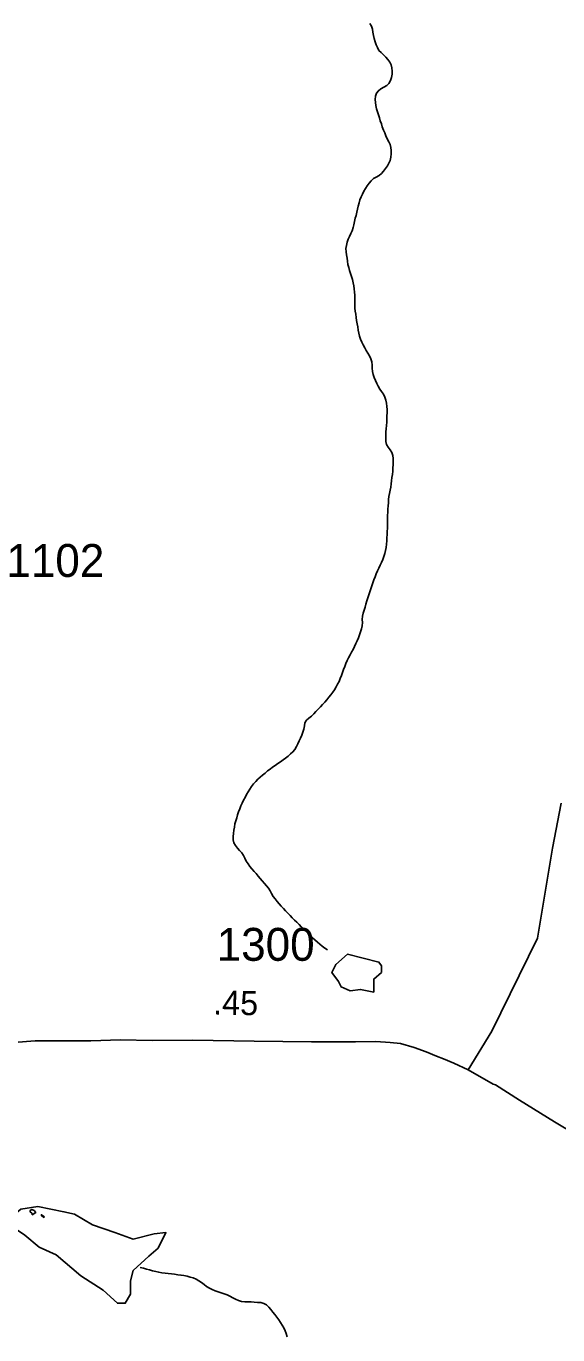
# Model space of a CAD drawing. Extents: x 1950930 to 2061844, y 904556 to 1017002.
# Drawn here: x 1965577 to 1968322, y 979514 to 986276 of the extents above; entities that cross this region are included whole.
import ezdxf

# ---------------------------------------------------------------- set-up
doc = ezdxf.new("R2010")
doc.units = 0
for name, color, linetype in [('Exist Hydrographic Creek Single Shore', 7, 'Continuous'), ('Exist Hydrographic Misc Water Feature', 7, 'Continuous'), ('Exist Road Primary US Structure Standard Bridge CELL', 7, 'Continuous'), ('Exist Road Secondary Type 51 Attributed', 7, 'Continuous'), ('Exist Road Secondary Type 51 Number Label', 7, 'Continuous')]:
    doc.layers.add(name, color=color, linetype=linetype)

msp = doc.modelspace()

# ---------------------------------------------------------------- linework, layer by layer
at = {"layer": 'Exist Hydrographic Creek Single Shore'}
for points in [[(1967395.6, 985818), (1967391.1, 985833.7), (1967386.8, 985849.4), (1967383.1, 985865.9), (1967380, 985881.6), (1967378.4, 985897.2), (1967380.6, 985914.4), (1967386.8, 985930.7), (1967396.2, 985942.8), (1967409.1, 985953.2), (1967424.1, 985961.1), (1967438.7, 985969.8), (1967450.5, 985980.2), (1967459, 985994.8), (1967463.7, 986011.1), (1967466.1, 986027.5), (1967466.7, 986043.9), (1967465.3, 986060.3), (1967461.6, 986076), (1967454.4, 986091), (1967445, 986104.3), (1967434.1, 986116.8), (1967421.8, 986128.5), (1967409.5, 986139.5), (1967398.9, 986151.1), (1967390.7, 986165.3), (1967383.9, 986180.2), (1967378.6, 986195.8), (1967373.9, 986212.3), (1967369.8, 986228), (1967367.5, 986244.5), (1967365.2, 986260.9), (1967360.3, 986275.8), (1967352.3, 986290)], [(1967439.9, 984311.5), (1967437.4, 984327.9), (1967434.1, 984343.6), (1967429.2, 984359.3), (1967422, 984374.2), (1967412.2, 984387.6), (1967402.8, 984400.9), (1967395.2, 984415.1), (1967387.6, 984429.9), (1967380.6, 984444.8), (1967374.5, 984460.5), (1967369.1, 984475.5), (1967365.9, 984491.9), (1967364, 984508.4), (1967362.8, 984524.8), (1967361.1, 984541.2), (1967357, 984556.9), (1967350.5, 984571.8), (1967342.1, 984586), (1967333.3, 984600.1), (1967325.3, 984614.2), (1967317.5, 984629.1), (1967309.7, 984643.2), (1967303.3, 984658.2), (1967299, 984673.7), (1967295.1, 984690.2), (1967291.8, 984705.9), (1967288.8, 984722.4), (1967285.9, 984738.1), (1967283.2, 984754.5), (1967280.8, 984771), (1967278.5, 984787.4), (1967276.5, 984803.9), (1967274.6, 984819.5), (1967273.6, 984835.9), (1967273.6, 984852.4), (1967273.6, 984868.7), (1967273.4, 984885.3), (1967272.6, 984901.7), (1967270.7, 984918.1), (1967268.5, 984934.6), (1967265.4, 984950.3), (1967261.5, 984966.8), (1967256.8, 984982.3), (1967251.8, 984998.1), (1967246.7, 985013.8), (1967242.4, 985029.5), (1967238.7, 985045.1), (1967236.5, 985061.6), (1967234.2, 985078), (1967231.3, 985094.5), (1967228.9, 985110.2), (1967228.5, 985126.5), (1967230.7, 985142.9), (1967235, 985159.2), (1967240.4, 985174.7), (1967246.7, 985189.3), (1967253.9, 985204), (1967260.9, 985219.4), (1967266, 985235), (1967269.7, 985250.4), (1967273, 985266.8), (1967276.5, 985283.2), (1967280.4, 985298.6), (1967284.2, 985314.9), (1967287.7, 985331.3), (1967291.6, 985346.8), (1967295.7, 985363.1), (1967300.7, 985378.6), (1967306.6, 985394.1), (1967313.2, 985408.6), (1967320.7, 985423.3), (1967329.2, 985438), (1967338.4, 985451.7), (1967348, 985464.6), (1967358.1, 985477.4), (1967370, 985488.7), (1967384.9, 985495.9), (1967399.9, 985503.7), (1967411.8, 985515), (1967422.9, 985527.1), (1967433.3, 985540), (1967442.5, 985553.7), (1967450.3, 985568.3), (1967456.3, 985582.9), (1967460, 985599.3), (1967462, 985616.5), (1967462.2, 985633), (1967460.6, 985649.4), (1967456.1, 985664.1), (1967449.3, 985679.1), (1967441.5, 985694.1), (1967435, 985709.8), (1967428.2, 985724.6), (1967421.6, 985739.6), (1967415.9, 985755.3), (1967411.2, 985771), (1967405.8, 985786.7), (1967400.7, 985802.3), (1967395.6, 985818)], [(1967107.5, 982770.9), (1967118.8, 982783), (1967129.8, 982795.1), (1967140.5, 982807.9), (1967151, 982820.9), (1967160.6, 982833.8), (1967169.6, 982846.7), (1967177.8, 982861.4), (1967185.4, 982875.1), (1967192.4, 982890.5), (1967198.5, 982905.3), (1967204.7, 982920.6), (1967210.6, 982936.1), (1967216.2, 982951.6), (1967222.1, 982967.1), (1967228.1, 982982.6), (1967234.6, 982998), (1967241.8, 983012.6), (1967249.6, 983027.3), (1967257.6, 983041), (1967265, 983055.6), (1967272.1, 983070.2), (1967279.3, 983085.7), (1967286.1, 983100.3), (1967292.4, 983115.8), (1967298.4, 983131.2), (1967303.7, 983146.7), (1967308.2, 983162.2), (1967312.3, 983177.7), (1967314, 983194.1), (1967312.1, 983210.6), (1967313.8, 983226.9), (1967317.9, 983242.4), (1967322.4, 983258.8), (1967327.1, 983274.3), (1967331.6, 983289.7), (1967336.5, 983306), (1967341.3, 983321.5), (1967346.4, 983337), (1967351.7, 983352.5), (1967356.8, 983368), (1967362.2, 983383.4), (1967367.5, 983399.8), (1967373, 983415.2), (1967378.6, 983429.9), (1967384.9, 983445.4), (1967391.5, 983460.8), (1967398.3, 983475.4), (1967405.2, 983490.9), (1967412, 983505.5), (1967418.4, 983521), (1967424.1, 983535.6), (1967429.2, 983551.1), (1967433.1, 983567.4), (1967436, 983583), (1967437.8, 983599.3), (1967438.9, 983616.6), (1967439.9, 983632.9), (1967440.7, 983649.3), (1967441.7, 983665.7), (1967442.3, 983682.1), (1967442.5, 983698.5), (1967442.8, 983714.9), (1967443.2, 983731.3), (1967443.6, 983747.7), (1967444.4, 983764.1), (1967445.2, 983780.5), (1967446.2, 983796.8), (1967447.3, 983813.3), (1967448.7, 983829.6), (1967450.3, 983846), (1967452.6, 983861.5), (1967456.1, 983877.9), (1967459.8, 983894.2), (1967462.2, 983910.6), (1967463.9, 983927), (1967465.7, 983943.3), (1967467.8, 983959.7), (1967469.6, 983976.2), (1967470.8, 983993.3), (1967472.1, 984009.7), (1967472.5, 984026.1), (1967472.1, 984041.7), (1967470.6, 984057.4), (1967465.7, 984073), (1967456.1, 984086.4), (1967445.6, 984100.5), (1967437.8, 984114.7), (1967434.8, 984130.2), (1967433.7, 984146.7), (1967433.9, 984163.2), (1967435, 984179.5), (1967436.4, 984195.9), (1967437.8, 984213.1), (1967438.9, 984229.5), (1967439.5, 984245.9), (1967440.1, 984262.3), (1967440.9, 984278.6), (1967440.9, 984295.1), (1967439.9, 984311.5)], [(1967132.1, 981502.7), (1967118.8, 981511.9), (1967105.9, 981522.1), (1967093.1, 981533), (1967080.6, 981543.1), (1967068.1, 981554.1), (1967056, 981564.9), (1967044.1, 981575.9), (1967032.4, 981587.6), (1967020.5, 981599.3), (1967008.9, 981611.1), (1966997.4, 981621.9), (1966985.9, 981633.6), (1966974.2, 981645.4), (1966962.7, 981657.1), (1966951, 981668.9), (1966939.3, 981680.6), (1966927.9, 981692.3), (1966916.4, 981704.1), (1966905.1, 981715.8), (1966894.2, 981728.3), (1966883.4, 981740), (1966872.7, 981752.6), (1966862.5, 981765.9), (1966852.8, 981779.2), (1966844.4, 981793.3), (1966836.6, 981807.4), (1966827.6, 981821.6), (1966817.8, 981834.1), (1966807.3, 981846.6), (1966796.4, 981859.1), (1966785.6, 981871.7), (1966774.9, 981884.2), (1966764.2, 981896.7), (1966753.4, 981908.4), (1966742.7, 981921), (1966732.2, 981934.3), (1966722.4, 981946.9), (1966713.6, 981961), (1966706.6, 981975.9), (1966699.2, 981990.8), (1966690.4, 982004.2), (1966678.7, 982015.9), (1966668.1, 982028.4), (1966657.8, 982041.7), (1966649.6, 982055.8), (1966646.1, 982071.5), (1966645.7, 982087.9), (1966646.7, 982104.3), (1966649, 982120.7), (1966651.9, 982137), (1966655.1, 982153.3), (1966659.2, 982168.9), (1966664, 982185.2), (1966668.7, 982200.7), (1966674, 982216.1), (1966679.8, 982231.7), (1966686.1, 982247.1), (1966692.9, 982261.7), (1966699.8, 982276.4), (1966707.2, 982290.9), (1966714.8, 982305.6), (1966723, 982320.2), (1966731.4, 982334), (1966740.7, 982347.7), (1966750.7, 982360.7), (1966762, 982372.7), (1966773.5, 982384.7), (1966785.4, 982396), (1966797.7, 982406.4), (1966810.6, 982416.8), (1966823.3, 982427.2), (1966836.4, 982436.7), (1966849.5, 982446.4), (1966862.9, 982456), (1966876.4, 982465.5), (1966889.9, 982475.1), (1966903.3, 982484.6), (1966916.2, 982494.2), (1966929.5, 982504.6), (1966942.2, 982515.1), (1966954.1, 982526.2), (1966964.2, 982539.1), (1966972.6, 982553), (1966979.9, 982567.5), (1966986.9, 982583), (1966993.9, 982597.7), (1966999.8, 982613.1), (1967005.4, 982628.6), (1967010.5, 982644.1), (1967013.4, 982660.4), (1967016.4, 982676.7), (1967025.3, 982689.8), (1967037.2, 982700.9), (1967049.9, 982711.3), (1967062, 982723.4), (1967073.2, 982735.5), (1967084.5, 982747.5), (1967096, 982758.8), (1967107.5, 982770.9)], [(1966166.3, 979861.9), (1966182.3, 979857.5), (1966197.9, 979853.1), (1966213.9, 979848.7), (1966229.9, 979844.1), (1966245.7, 979840.6), (1966261.7, 979837), (1966277.9, 979834.2), (1966293.8, 979832.2), (1966310.2, 979830.2), (1966326.7, 979828.3), (1966343.1, 979826.2), (1966359.3, 979824.3), (1966375.7, 979822.3), (1966391.7, 979819.5), (1966407.9, 979816.7), (1966423.8, 979812.3), (1966439.6, 979807.9), (1966454.6, 979801), (1966468.8, 979792.5), (1966482.1, 979783.1), (1966495.4, 979773.9), (1966508.9, 979763.8), (1966522.7, 979755.3), (1966537.2, 979748.4), (1966552.2, 979741.5), (1966567.8, 979736.3), (1966583.6, 979731), (1966599, 979724.9), (1966614.3, 979719.8), (1966629.3, 979712.9), (1966643.9, 979705.2), (1966658.6, 979697.5), (1966673.6, 979690.7), (1966689, 979686.2), (1966705.2, 979684.2), (1966721.8, 979683.9), (1966738.4, 979683.5), (1966754.8, 979681.5), (1966771.6, 979681.1), (1966788.2, 979680), (1966803.6, 979675.6), (1966817.5, 979667.9), (1966829.9, 979656.2), (1966840.7, 979643.6), (1966851, 979631.1), (1966861.2, 979617.8), (1966871.3, 979604.4), (1966880.9, 979591.1), (1966890.3, 979577.8), (1966898.7, 979563.6), (1966907, 979549.6), (1966913.7, 979534.7), (1966919.3, 979519.8), (1966923.8, 979503.2)]]:
    msp.add_lwpolyline(points, dxfattribs=at)
at = {"layer": 'Exist Hydrographic Misc Water Feature'}
for points in [[(1967236.5, 981480.6), (1967175.7, 981426.5), (1967155.5, 981386), (1967189.2, 981338.7), (1967202.7, 981311.7), (1967250, 981291.4), (1967304, 981298.2), (1967337.7, 981291.4), (1967371.5, 981284.7), (1967371.5, 981318.4), (1967371.5, 981352.2), (1967412, 981386), (1967412, 981419.8), (1967398.5, 981440)], [(1965548.8, 980163.2), (1965636.5, 980176.7), (1965771.6, 980149.7), (1965825.6, 980136.2), (1965920.1, 980082.2), (1966034.8, 980041.6), (1966129.4, 980007.9), (1966237.4, 980034.9), (1966298.1, 980041.6), (1966257.6, 979960.6), (1966210.4, 979920), (1966129.4, 979845.7), (1966115.9, 979791.7), (1966115.9, 979724.1), (1966088.8, 979676.8), (1966048.3, 979676.8), (1965974.1, 979744.4), (1965859.3, 979818.7), (1965731.1, 979926.8), (1965643.3, 979967.3), (1965569, 980028.1), (1965501.5, 980075.4), (1965467.8, 980095.7)]]:
    msp.add_lwpolyline(points, close=True, dxfattribs=at)
for points in [[(1965606.1, 980142.6), (1965597.9, 980148.5), (1965597.9, 980156.8), (1965605.9, 980160.6), (1965618, 980156.3), (1965625.8, 980146.1), (1965607.9, 980134.4), (1965607.9, 980138.5), (1965606.1, 980142.6)], [(1965671.1, 980122.4), (1965655.5, 980134.3), (1965655.1, 980130.1), (1965668.2, 980120), (1965671.1, 980122.4)]]:
    msp.add_lwpolyline(points, dxfattribs=at)
at = {"layer": 'Exist Road Secondary Type 51 Attributed'}
for points in [[(1968339.8, 982260.5), (1968294.4, 982028.9), (1968217.9, 981563), (1967982, 981083.4), (1967860.1, 980883.6)], [(1967860.1, 980883.6), (1967786, 980917), (1967732.2, 980939.4), (1967696.7, 980953.8), (1967642.9, 980976.2), (1967579.9, 980998.5), (1967510.7, 981018.9), (1967457.4, 981023.3), (1967381.9, 981029.2), (1967278.2, 981027.9), (1967050.8, 981027.6), (1966754.9, 981030.2), (1966437.3, 981036.8), (1966227.3, 981034.1), (1966063.2, 981038.1), (1965911, 981033.5), (1965777.1, 981033.5), (1965694.4, 981033.5), (1965623.5, 981032.2), (1965513.3, 981024.3)], [(1968536, 980476.2), (1968305.1, 980614.3), (1968125.3, 980725.9), (1968000, 980805.3), (1967988.1, 980809.4), (1967860.1, 980883.6)]]:
    msp.add_lwpolyline(points, dxfattribs=at)

# ---------------------------------------------------------------- texts
at = {"layer": 'Exist Road Primary US Structure Standard Bridge CELL'}
msp.add_text('.45', height=125, rotation=358.81534, dxfattribs=at).set_placement((1966541.3, 981169.3))
at = {"layer": 'Exist Road Secondary Type 51 Number Label'}
for s, p in [('1102', (1965474.5, 983430)), ('1300', (1966560.7, 981446.3))]:
    msp.add_text(s, height=170, dxfattribs=at).set_placement(p)

doc.saveas('drawing.dxf')
